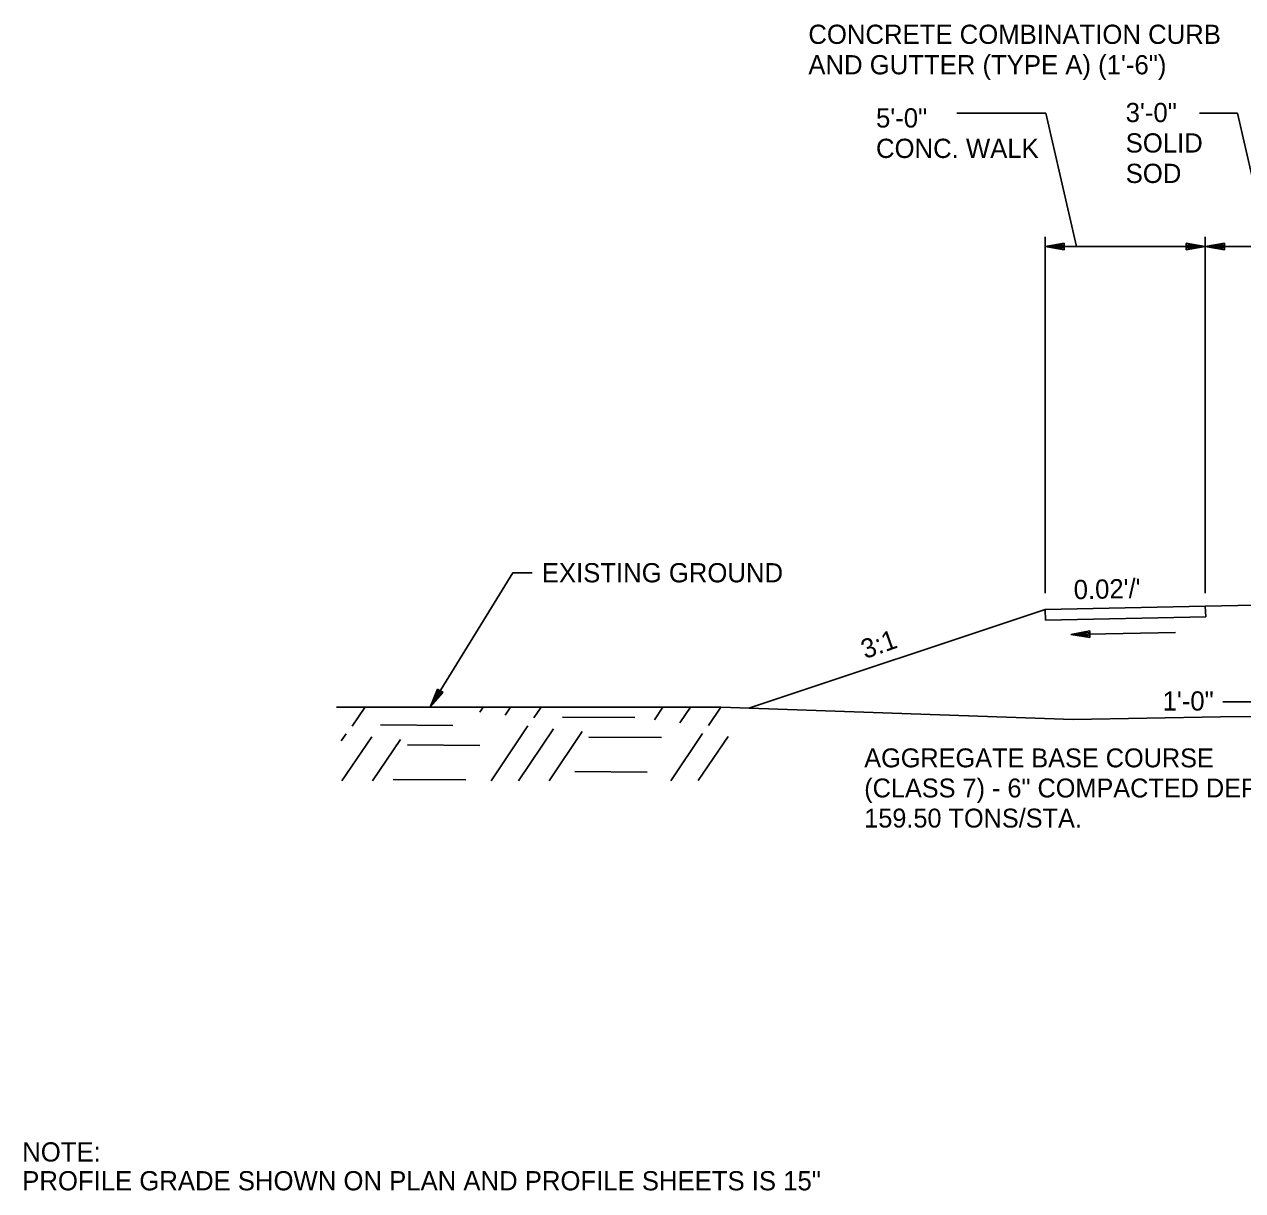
# Model space of a CAD drawing. Extents: x 1001270 to 1003428, y 1840152 to 1842912.
# Drawn here: x 1002281.78 to 1002319.83, y 1842710.61 to 1842747.01 of the extents above; entities that cross this region are included whole.
import ezdxf

# ---------------------------------------------------------------- set-up
doc = ezdxf.new("R2010")
doc.units = 0
for name, color, linetype in [('19', 7, 'Continuous'), ('20', 7, 'Continuous'), ('8', 7, 'Continuous'), ('R_Draft', 7, 'Continuous')]:
    doc.layers.add(name, color=color, linetype=linetype)

# ---------------------------------------------------------------- blocks, each defined once
blk = doc.blocks.new('TM')
at = {"layer": '8'}
for p, q in [((-120.309, 21.181), (-119.787, -20.829)), ((0, 0), (-120.309, 21.181)), ((-31.382, 2.945), (-120.176, 10.512)), ((-119.787, -20.829), (0, 0)), ((-119.911, -10.826), (-31.307, -3.057))]:
    blk.add_line(p, q, dxfattribs=at)

msp = doc.modelspace()

# ---------------------------------------------------------------- linework, layer by layer
at = {"layer": '19'}
for p, q in [((1002310.902, 1842744.233), (1002313.681, 1842744.233)), ((1002313.681, 1842744.233), (1002314.637, 1842740.076)), ((1002318.484, 1842744.233), (1002319.663, 1842744.233)), ((1002319.663, 1842744.233), (1002320.62, 1842740.076)), ((1002313.658, 1842729.254), (1002313.658, 1842740.376)), ((1002314.258, 1842740.181), (1002313.658, 1842740.076)), ((1002314.258, 1842740.126), (1002313.818, 1842740.091)), ((1002314.258, 1842739.971), (1002314.258, 1842740.181)), ((1002318.058, 1842740.181), (1002318.058, 1842739.971)), ((1002318.658, 1842740.076), (1002318.058, 1842740.181)), ((1002318.498, 1842740.091), (1002318.058, 1842740.126)), ((1002318.658, 1842729.254), (1002318.658, 1842740.376)), ((1002319.258, 1842740.181), (1002318.658, 1842740.076)), ((1002319.258, 1842740.126), (1002318.818, 1842740.091)), ((1002319.258, 1842739.971), (1002319.258, 1842740.181)), ((1002313.658, 1842740.076), (1002323.158, 1842740.076)), ((1002313.658, 1842740.076), (1002314.258, 1842739.971)), ((1002313.818, 1842740.061), (1002314.258, 1842740.021)), ((1002318.058, 1842739.971), (1002318.658, 1842740.076)), ((1002318.058, 1842740.021), (1002318.498, 1842740.061)), ((1002318.658, 1842740.076), (1002319.258, 1842739.971)), ((1002318.818, 1842740.061), (1002319.258, 1842740.021)), ((1002304.407, 1842725.664), (1002313.661, 1842728.749)), ((1002318.66, 1842728.849), (1002313.661, 1842728.749)), ((1002313.661, 1842728.749), (1002313.674, 1842728.416)), ((1002318.66, 1842728.849), (1002321.658, 1842728.909)), ((1002318.673, 1842728.516), (1002318.66, 1842728.849)), ((1002318.66, 1842728.849), (1002318.66, 1842728.849)), ((1002313.674, 1842728.416), (1002318.673, 1842728.516)), ((1002294.458, 1842725.695), (1002294.682, 1842726.262)), ((1002294.86, 1842726.152), (1002294.458, 1842725.695)), ((1002294.532, 1842725.836), (1002294.725, 1842726.229)), ((1002294.819, 1842726.173), (1002294.555, 1842725.825)), ((1002294.682, 1842726.262), (1002294.86, 1842726.152)), ((1002292.02, 1842725.11), (1002292.411, 1842725.693)), ((1002296.005, 1842725.545), (1002296.111, 1842725.695)), ((1002296.8, 1842725.453), (1002296.966, 1842725.697)), ((1002297.695, 1842725.361), (1002297.921, 1842725.699)), ((1002301.459, 1842725.305), (1002301.721, 1842725.7)), ((1002302.254, 1842725.213), (1002302.586, 1842725.702)), ((1002303.149, 1842725.121), (1002303.53, 1842725.695)), ((1002319.209, 1842725.864), (1002320.658, 1842725.864)), ((1002319.209, 1842725.864), (1002320.658, 1842725.864)), ((1002298.583, 1842725.39), (1002300.843, 1842725.378)), ((1002292.908, 1842725.15), (1002295.168, 1842725.128)), ((1002296.357, 1842723.397), (1002297.509, 1842725.118)), ((1002297.212, 1842723.4), (1002298.304, 1842725.027)), ((1002298.167, 1842723.402), (1002299.199, 1842724.934)), ((1002291.68, 1842724.643), (1002291.834, 1842724.868)), ((1002291.702, 1842723.394), (1002292.629, 1842724.776)), ((1002292.657, 1842723.396), (1002293.524, 1842724.684)), ((1002293.748, 1842724.52), (1002296.008, 1842724.499)), ((1002299.413, 1842724.762), (1002301.683, 1842724.749)), ((1002301.967, 1842723.403), (1002302.963, 1842724.879)), ((1002302.822, 1842723.406), (1002303.758, 1842724.787)), ((1002293.295, 1842723.441), (1002295.566, 1842723.428)), ((1002298.971, 1842723.691), (1002301.23, 1842723.67))]:
    msp.add_line(p, q, dxfattribs=at)
for points in [[(1002303.53, 1842725.695), (1002314.536, 1842725.309), (1002319.13, 1842725.395), (1002322.097, 1842725.42), (1002329.443, 1842725.784), (1002339.767, 1842726.85), (1002355.933, 1842728.051), (1002361.755, 1842730.492), (1002365.939, 1842731.369), (1002371.785, 1842734.304), (1002376.097, 1842735.953), (1002383.698, 1842736.854)], [(1002297.641, 1842729.894), (1002297.041, 1842729.894), (1002294.458, 1842725.695)], [(1002291.53, 1842725.695), (1002303.53, 1842725.695)]]:
    msp.add_lwpolyline(points, dxfattribs=at)
at = {"layer": '20'}
msp.add_line((1002317.728, 1842728.033), (1002314.458, 1842727.969), dxfattribs=at)

# ---------------------------------------------------------------- block references
at = {"layer": '19', "xscale": 0.0050063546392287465, "yscale": -0.0050063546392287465, "rotation": -178.8781640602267}
msp.add_blockref('TM', (1002314.458, 1842727.966), dxfattribs=at)

# ---------------------------------------------------------------- texts
at = {"layer": '19'}
for s, height, rotation, p in [('CONCRETE COMBINATION CURB', 0.6, 360, (1002306.265, 1842746.4)), ('AND GUTTER (TYPE A) (1\'-6")', 0.6, 360, (1002306.265, 1842745.45)), ('5\'-0"', 0.6, 360, (1002308.378, 1842743.79)), ('3\'-0"', 0.6, 360, (1002316.174, 1842743.959)), ('SOLID ', 0.6, 360, (1002316.174, 1842743.009)), ('CONC. WALK', 0.6, 360, (1002308.378, 1842742.84)), ('SOD', 0.6, 360, (1002316.174, 1842742.059)), ("0.02'/'", 0.6, 1.1496, (1002314.556, 1842729.067)), ('3:1', 0.6, 19.5057, (1002308.038, 1842727.196)), ('AGGREGATE BASE COURSE', 0.59001, 359.9954, (1002308.01, 1842723.821)), ('(CLASS 7) - 6" COMPACTED DEPTH', 0.59001, 359.9954, (1002308.01, 1842722.881)), ('159.50 TONS/STA.', 0.59001, 359.9954, (1002308.01, 1842721.941))]:
    msp.add_text(s, height=height, rotation=rotation, dxfattribs=at).set_placement(p)
for s, p in [('EXISTING GROUND', (1002297.941, 1842729.594)), ('1\'-0"', (1002317.326, 1842725.592))]:
    msp.add_text(s, height=0.6, dxfattribs=at).set_placement(p)
at = {"layer": 'R_Draft'}
for s, p in [('NOTE:', (1002281.717, 1842711.517)), ('PROFILE GRADE SHOWN ON PLAN AND PROFILE SHEETS IS 15"', (1002281.717, 1842710.617))]:
    msp.add_text(s, height=0.6, rotation=360, dxfattribs=at).set_placement(p)

doc.saveas('drawing.dxf')
